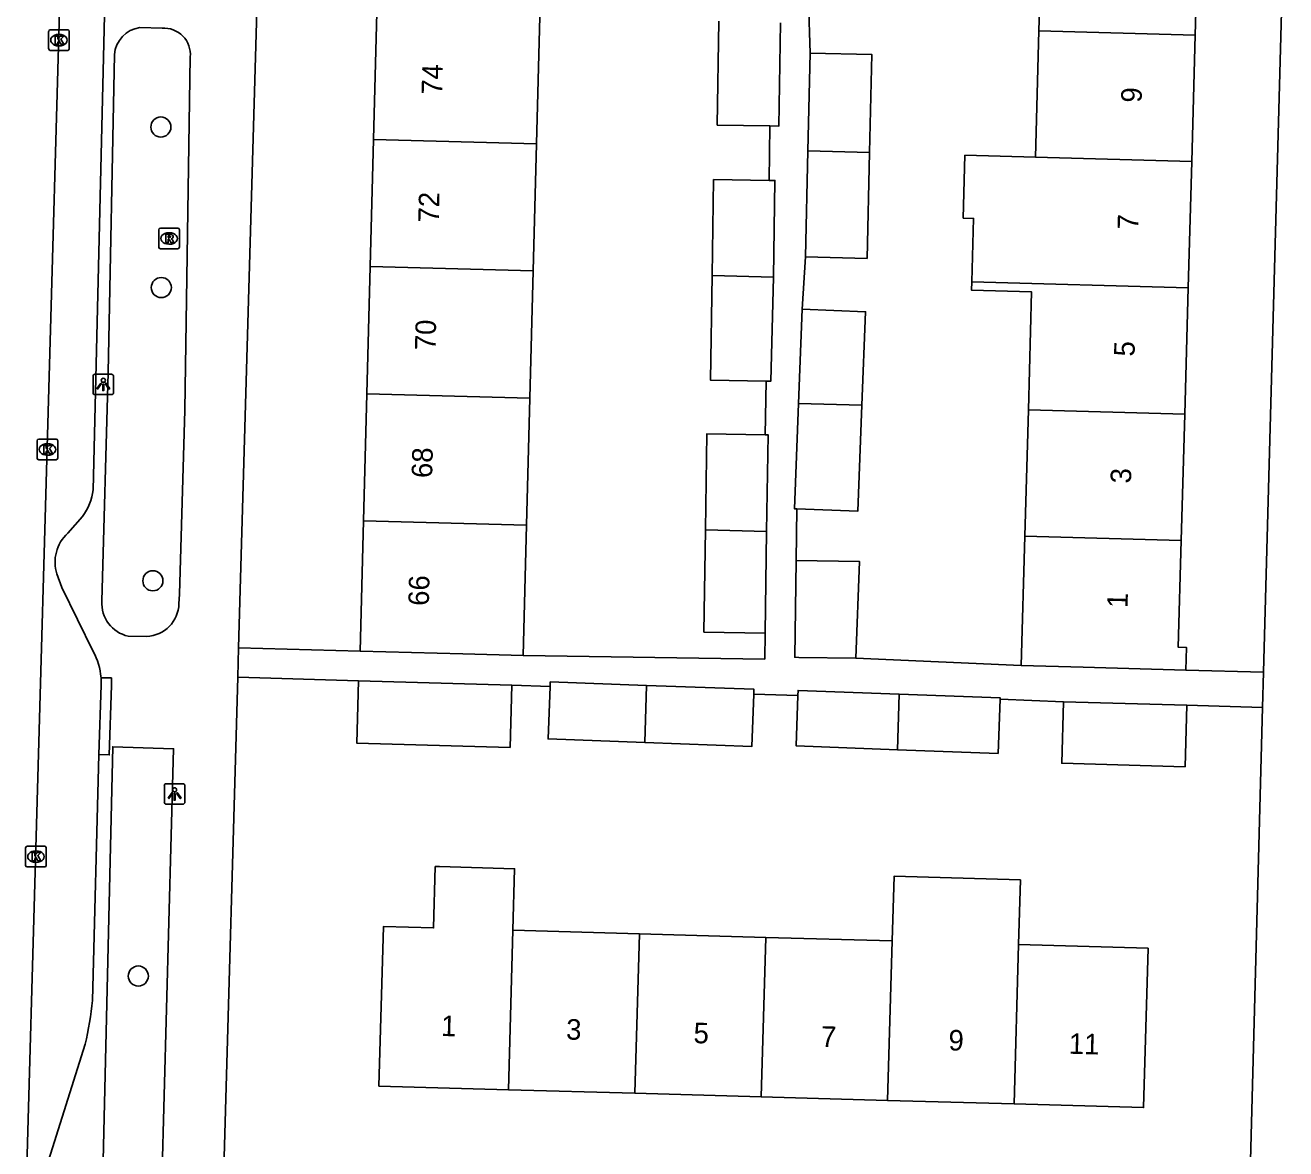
# Model space of a CAD drawing. Extents: x 162026 to 163499, y 387297 to 388169.
# Drawn here: x 162905.4 to 162966.8, y 387943.5 to 387998.1 of the extents above; entities that cross this region are included whole.
import ezdxf

# ---------------------------------------------------------------- set-up
doc = ezdxf.new("R2010")
doc.units = 0
for name, color, linetype in [('IMGEO_Boom', 7, 'Continuous'), ('IMGEO_Fietspad_gesloten', 7, 'Continuous'), ('IMGEO_Kolk', 7, 'Continuous'), ('IMGEO_Lichtpunt', 7, 'Continuous'), ('IMGEO_Pand', 7, 'Continuous'), ('IMGEO_Pand_nummerreeks', 7, 'Continuous'), ('IMGEO_Rioolput', 7, 'Continuous'), ('IMGEO_Voetpad_open', 7, 'Continuous')]:
    doc.layers.add(name, color=color, linetype=linetype)

msp = doc.modelspace()

# ---------------------------------------------------------------- linework, layer by layer
at = {"layer": 'IMGEO_Boom'}
for centre in [(162912.026, 387993.19), (162912.046, 387985.378), (162911.635, 387971.112), (162910.927, 387951.878)]:
    msp.add_circle(centre, 0.489, dxfattribs=at)
at = {"layer": 'IMGEO_Fietspad_gesloten'}
msp.add_lwpolyline([(162905.708, 387939.244), (162905.423, 387939.747), (162907.132, 388000), (162908.764, 388058.137), (162909.394, 388076.512), (162909.458, 388077.274)], dxfattribs=at)
at = {"layer": 'IMGEO_Kolk'}
for p, q in [((162906.639, 387997.918), (162907.491, 387997.918)), ((162906.564, 387996.992), (162906.564, 387997.844)), ((162907.052, 387997.698), (162907.077, 387997.698)), ((162907.565, 387997.844), (162907.565, 387996.992)), ((162907.491, 387996.918), (162906.639, 387996.918)), ((162907.075, 387997.138), (162907.05, 387997.138)), ((162906.006, 387977.075), (162906.006, 387977.927)), ((162906.081, 387978.001), (162906.933, 387978.001)), ((162906.494, 387977.781), (162906.519, 387977.781)), ((162907.007, 387977.927), (162907.007, 387977.075)), ((162906.517, 387977.221), (162906.492, 387977.221)), ((162906.933, 387977.001), (162906.081, 387977.001)), ((162905.443, 387957.264), (162905.443, 387958.116)), ((162905.518, 387958.19), (162906.37, 387958.19)), ((162906.444, 387958.116), (162906.444, 387957.264)), ((162905.954, 387957.41), (162905.929, 387957.41)), ((162905.931, 387957.97), (162905.956, 387957.97)), ((162906.37, 387957.19), (162905.518, 387957.19))]:
    msp.add_line(p, q, dxfattribs=at)
for points in [[(162906.639, 387997.918), (162907.491, 387997.918)], [(162906.564, 387996.992), (162906.564, 387997.844)], [(162906.885, 387997.618), (162907.008, 387997.618), (162907.008, 387997.467), (162907.138, 387997.618), (162907.302, 387997.618), (162907.156, 387997.467), (162907.309, 387997.218), (162907.157, 387997.218), (162907.072, 387997.382), (162907.008, 387997.315), (162907.008, 387997.218), (162906.885, 387997.218), (162906.885, 387997.618)], [(162907.565, 387997.844), (162907.565, 387996.992)], [(162907.491, 387996.918), (162906.639, 387996.918)], [(162906.006, 387977.075), (162906.006, 387977.927)], [(162906.081, 387978.001), (162906.933, 387978.001)], [(162906.327, 387977.701), (162906.45, 387977.701), (162906.45, 387977.55), (162906.58, 387977.701), (162906.744, 387977.701), (162906.598, 387977.55), (162906.751, 387977.301), (162906.599, 387977.301), (162906.514, 387977.465), (162906.45, 387977.398), (162906.45, 387977.301), (162906.327, 387977.301), (162906.327, 387977.701)], [(162907.007, 387977.927), (162907.007, 387977.075)], [(162906.933, 387977.001), (162906.081, 387977.001)], [(162905.443, 387957.264), (162905.443, 387958.116)], [(162905.518, 387958.19), (162906.37, 387958.19)], [(162906.444, 387958.116), (162906.444, 387957.264)], [(162905.764, 387957.89), (162905.887, 387957.89), (162905.887, 387957.739), (162906.017, 387957.89), (162906.181, 387957.89), (162906.035, 387957.739), (162906.188, 387957.49), (162906.036, 387957.49), (162905.951, 387957.654), (162905.887, 387957.587), (162905.887, 387957.49), (162905.764, 387957.49), (162905.764, 387957.89)], [(162906.37, 387957.19), (162905.518, 387957.19)]]:
    msp.add_lwpolyline(points, dxfattribs=at)
for centre, start, end in [((162906.641, 387997.842), 91.55205, 178.44795), ((162906.641, 387997.842), 91.55205, 178.44795), ((162907.489, 387997.842), 1.55205, 88.44795), ((162907.489, 387997.842), 1.55205, 88.44795), ((162906.641, 387996.994), 181.55205, 268.44795), ((162906.641, 387996.994), 181.55205, 268.44795), ((162907.489, 387996.994), 271.55205, 358.44795), ((162907.489, 387996.994), 271.55205, 358.44795), ((162906.083, 387977.925), 91.55205, 178.44795), ((162906.083, 387977.925), 91.55205, 178.44795), ((162906.931, 387977.925), 1.55205, 88.44795), ((162906.931, 387977.925), 1.55205, 88.44795), ((162906.083, 387977.077), 181.55205, 268.44795), ((162906.083, 387977.077), 181.55205, 268.44795), ((162906.931, 387977.077), 271.55205, 358.44795), ((162906.931, 387977.077), 271.55205, 358.44795), ((162905.52, 387958.114), 91.55205, 178.44795), ((162905.52, 387958.114), 91.55205, 178.44795), ((162906.368, 387958.114), 1.55205, 88.44795), ((162906.368, 387958.114), 1.55205, 88.44795), ((162905.52, 387957.266), 181.55205, 268.44795), ((162905.52, 387957.266), 181.55205, 268.44795), ((162906.368, 387957.266), 271.55205, 358.44795), ((162906.368, 387957.266), 271.55205, 358.44795)]:
    msp.add_arc(centre, 0.0765, start, end, dxfattribs=at)
for centre, major_axis, ratio, start_param, end_param in [((162907.051, 387997.418), (-0.387, 0.002), 0.722429, 4.712389, 7.853982), ((162907.076, 387997.418), (-0.39, 0.002), 0.717154, 1.570796, 4.712389), ((162906.493, 387977.501), (-0.387, 0.002), 0.722429, 4.712389, 7.853982), ((162906.518, 387977.501), (-0.39, 0.002), 0.717154, 1.570796, 4.712389), ((162905.93, 387957.69), (-0.387, 0.002), 0.722429, 4.712389, 7.853982), ((162905.955, 387957.69), (-0.39, 0.002), 0.717154, 1.570796, 4.712389)]:
    msp.add_ellipse(centre, major_axis=major_axis, ratio=ratio, start_param=start_param, end_param=end_param, dxfattribs=at)
at = {"layer": 'IMGEO_Lichtpunt'}
for p, q in [((162908.724, 387981.069), (162908.724, 387980.262)), ((162908.724, 387981.069), (162908.724, 387980.262)), ((162909.626, 387981.164), (162908.818, 387981.164)), ((162909.626, 387981.164), (162908.818, 387981.164)), ((162909.72, 387980.262), (162909.72, 387981.069)), ((162909.72, 387980.262), (162909.72, 387981.069)), ((162908.818, 387980.168), (162909.626, 387980.168)), ((162908.818, 387980.168), (162909.626, 387980.168)), ((162912.194, 387961.142), (162912.194, 387960.335)), ((162912.194, 387961.142), (162912.194, 387960.335)), ((162913.096, 387961.237), (162912.288, 387961.237)), ((162913.096, 387961.237), (162912.288, 387961.237)), ((162913.19, 387960.335), (162913.19, 387961.142)), ((162913.19, 387960.335), (162913.19, 387961.142)), ((162912.288, 387960.241), (162913.096, 387960.241)), ((162912.288, 387960.241), (162913.096, 387960.241))]:
    msp.add_line(p, q, dxfattribs=at)
for points in [[(162909.098, 387980.733), (162909.137, 387980.705), (162908.949, 387980.443), (162908.911, 387980.47), (162909.098, 387980.733)], [(162909.31, 387980.705), (162909.348, 387980.732), (162909.535, 387980.47), (162909.496, 387980.442), (162909.31, 387980.705)], [(162909.2, 387980.685), (162909.247, 387980.685), (162909.247, 387980.363), (162909.2, 387980.363), (162909.2, 387980.685)], [(162912.568, 387960.806), (162912.607, 387960.778), (162912.419, 387960.516), (162912.381, 387960.543), (162912.568, 387960.806)], [(162912.67, 387960.758), (162912.717, 387960.758), (162912.717, 387960.436), (162912.67, 387960.436), (162912.67, 387960.758)], [(162912.78, 387960.778), (162912.818, 387960.805), (162913.005, 387960.543), (162912.966, 387960.515), (162912.78, 387960.778)]]:
    msp.add_lwpolyline(points, dxfattribs=at)
for centre in [(162909.223, 387980.867), (162912.693, 387960.94)]:
    msp.add_circle(centre, 0.0994, dxfattribs=at)
for centre, start, end in [((162908.818, 387981.069), 90, 180), ((162908.818, 387981.069), 90, 180), ((162909.626, 387981.069), 0, 90), ((162909.626, 387981.069), 0, 90), ((162908.818, 387980.262), 180, 270), ((162908.818, 387980.262), 180, 270), ((162909.626, 387980.262), 270, 0), ((162909.626, 387980.262), 270, 360), ((162912.288, 387961.142), 90, 180), ((162912.288, 387961.142), 90, 180), ((162913.096, 387961.142), 0, 90), ((162913.096, 387961.142), 0, 90), ((162912.288, 387960.335), 180, 270), ((162912.288, 387960.335), 180, 270), ((162913.096, 387960.335), 270, 0), ((162913.096, 387960.335), 270, 360)]:
    msp.add_arc(centre, 0.0946, start, end, dxfattribs=at)
at = {"layer": 'IMGEO_Pand'}
for points in [[(162954.926, 388004.022), (162954.815, 388000), (162954.756, 387997.872)], [(162962.535, 388003.811), (162962.429, 388000), (162962.364, 387997.66)], [(162922.531, 387998.77), (162922.37, 387992.583)], [(162930.467, 387998.564), (162930.306, 387992.377)], [(162941.661, 387993.245), (162939.099, 387993.283), (162939.173, 387998.338)], [(162941.661, 387993.245), (162942.103, 387993.239), (162942.177, 387998.26)], [(162954.756, 387997.872), (162954.585, 387991.725)], [(162962.364, 387997.66), (162954.756, 387997.872)], [(162962.193, 387991.513), (162962.364, 387997.66)], [(162943.622, 387996.783), (162943.512, 387992.034)], [(162946.517, 387991.95), (162946.627, 387996.714), (162943.622, 387996.783)], [(162922.37, 387992.583), (162922.21, 387986.396)], [(162930.306, 387992.377), (162922.37, 387992.583)], [(162930.306, 387992.377), (162930.146, 387986.19)], [(162943.512, 387992.034), (162943.392, 387986.868)], [(162943.392, 387986.868), (162946.397, 387986.798), (162946.517, 387991.95)], [(162946.517, 387991.95), (162943.512, 387992.034)], [(162954.585, 387991.725), (162951.158, 387991.821), (162951.072, 387988.76), (162951.574, 387988.746), (162951.489, 387985.661)], [(162962.193, 387991.513), (162954.585, 387991.725)], [(162962.023, 387985.367), (162962.193, 387991.513)], [(162938.852, 387985.964), (162938.921, 387990.636), (162941.621, 387990.596)], [(162941.837, 387985.886), (162941.907, 387990.592), (162941.621, 387990.596)], [(162922.049, 387980.209), (162922.21, 387986.396)], [(162922.21, 387986.396), (162930.146, 387986.19)], [(162930.146, 387986.19), (162929.985, 387980.003)], [(162941.478, 387980.825), (162938.777, 387980.865), (162938.852, 387985.964)], [(162938.852, 387985.964), (162941.837, 387985.886)], [(162941.478, 387980.825), (162941.706, 387980.822), (162941.837, 387985.886)], [(162951.489, 387985.661), (162951.477, 387985.25), (162954.403, 387985.169), (162954.244, 387979.432)], [(162962.023, 387985.367), (162951.489, 387985.661)], [(162961.852, 387979.22), (162962.023, 387985.367)], [(162943.236, 387984.322), (162943.056, 387979.744)], [(162946.142, 387979.658), (162946.321, 387984.2), (162943.236, 387984.322)], [(162922.049, 387980.209), (162921.889, 387974.022)], [(162929.985, 387980.003), (162922.049, 387980.209)], [(162929.985, 387980.003), (162929.824, 387973.816)], [(162943.056, 387979.744), (162942.854, 387974.615), (162942.982, 387974.61)], [(162942.982, 387974.61), (162945.938, 387974.493), (162946.142, 387979.658)], [(162946.142, 387979.658), (162943.056, 387979.744)], [(162954.244, 387979.432), (162954.073, 387973.286)], [(162954.244, 387979.432), (162961.852, 387979.22)], [(162961.852, 387979.22), (162961.681, 387973.074)], [(162938.53, 387973.59), (162938.599, 387978.262), (162941.44, 387978.22)], [(162941.504, 387973.513), (162941.574, 387978.218), (162941.44, 387978.22)], [(162921.889, 387974.022), (162921.724, 387967.685)], [(162921.889, 387974.022), (162929.824, 387973.816)], [(162929.824, 387973.816), (162929.66, 387967.479)], [(162941.431, 387968.57), (162938.457, 387968.613), (162938.53, 387973.59)], [(162938.53, 387973.59), (162941.504, 387973.513)], [(162941.431, 387968.57), (162941.504, 387973.513)], [(162954.073, 387973.286), (162953.898, 387966.99)], [(162961.681, 387973.074), (162954.073, 387973.286)], [(162961.913, 387966.767), (162961.943, 387967.863), (162961.537, 387967.875), (162961.681, 387973.074)], [(162942.945, 387972.099), (162942.875, 387967.387), (162943.076, 387967.384), (162945.843, 387967.344)], [(162945.843, 387967.344), (162946.021, 387972.054), (162942.945, 387972.099)], [(162921.724, 387967.685), (162926.723, 387967.555), (162929.66, 387967.479)], [(162953.898, 387966.99), (162956.915, 387966.906), (162961.913, 387966.767)], [(162921.644, 387966.247), (162921.558, 387963.217), (162929.023, 387963.003), (162929.11, 387966.033)], [(162929.11, 387966.033), (162921.644, 387966.247)], [(162935.653, 387966.02), (162930.973, 387966.187), (162930.964, 387965.963)], [(162935.653, 387966.02), (162935.574, 387963.241)], [(162940.875, 387965.588), (162940.884, 387965.833), (162935.653, 387966.02)], [(162930.964, 387965.963), (162930.868, 387963.42), (162935.574, 387963.241)], [(162935.574, 387963.241), (162940.779, 387963.044), (162940.875, 387965.588)], [(162943.029, 387965.537), (162942.941, 387963.08), (162947.879, 387962.892)], [(162947.956, 387965.599), (162943.037, 387965.775), (162943.029, 387965.537)], [(162947.956, 387965.599), (162947.879, 387962.892)], [(162952.863, 387965.345), (162952.866, 387965.423), (162947.956, 387965.599)], [(162947.879, 387962.892), (162952.769, 387962.707), (162952.863, 387965.345)], [(162955.957, 387965.228), (162955.871, 387962.23), (162961.868, 387962.058), (162961.954, 387965.056)], [(162961.954, 387965.056), (162955.957, 387965.228)], [(162929.157, 387954.107), (162929.242, 387957.098), (162925.578, 387957.202), (162925.38, 387957.208), (162925.295, 387954.216), (162922.856, 387954.285), (162922.636, 387946.527), (162928.937, 387946.349)], [(162953.767, 387953.41), (162953.856, 387956.557), (162947.704, 387956.731), (162947.615, 387953.584)], [(162929.157, 387954.107), (162928.937, 387946.349)], [(162935.31, 387953.933), (162929.157, 387954.107)], [(162935.09, 387946.175), (162935.31, 387953.933)], [(162941.462, 387953.759), (162935.31, 387953.933)], [(162941.462, 387953.759), (162941.242, 387946.001)], [(162947.615, 387953.584), (162941.462, 387953.759)], [(162947.395, 387945.826), (162947.615, 387953.584)], [(162953.547, 387945.652), (162959.851, 387945.474), (162960.07, 387953.232), (162953.767, 387953.41)], [(162953.767, 387953.41), (162953.547, 387945.652)], [(162928.937, 387946.349), (162935.09, 387946.175)], [(162935.09, 387946.175), (162941.242, 387946.001)], [(162941.242, 387946.001), (162947.395, 387945.826)], [(162947.395, 387945.826), (162953.547, 387945.652)]]:
    msp.add_lwpolyline(points, dxfattribs=at)
at = {"layer": 'IMGEO_Rioolput'}
for p, q in [((162911.927, 387987.343), (162911.927, 387988.195)), ((162912.002, 387988.269), (162912.854, 387988.269)), ((162912.928, 387988.195), (162912.928, 387987.343)), ((162912.438, 387987.489), (162912.413, 387987.489)), ((162912.415, 387988.049), (162912.44, 387988.049)), ((162912.854, 387987.269), (162912.002, 387987.269))]:
    msp.add_line(p, q, dxfattribs=at)
for points in [[(162911.927, 387987.343), (162911.927, 387988.195)], [(162912.002, 387988.269), (162912.854, 387988.269)], [(162912.928, 387988.195), (162912.928, 387987.343)], [(162912.516, 387987.967), (162912.264, 387987.969), (162912.264, 387987.569)], [(162912.264, 387987.569), (162912.388, 387987.569), (162912.388, 387987.731), (162912.399, 387987.731)], [(162912.442, 387987.888), (162912.388, 387987.888), (162912.388, 387987.807)], [(162912.388, 387987.807), (162912.44, 387987.807)], [(162912.446, 387987.702), (162912.517, 387987.569), (162912.657, 387987.569), (162912.592, 387987.695)], [(162912.854, 387987.269), (162912.002, 387987.269)]]:
    msp.add_lwpolyline(points, dxfattribs=at)
for centre, radius, start, end in [((162912.004, 387988.193), 0.0765, 91.55205, 178.44795), ((162912.004, 387988.193), 0.0765, 91.55205, 178.44795), ((162912.852, 387988.193), 0.0765, 1.55205, 88.44795), ((162912.852, 387988.193), 0.0765, 1.55205, 88.44795), ((162912.398, 387987.678), 0.0533, 26.02933, 88.69889), ((162912.424, 387987.996), 0.19, 274.7715, 282.96867), ((162912.448, 387987.792), 0.0964, 77.00612, 93.18647), ((162912.462, 387987.849), 0.0378, 276.66336, 79.67722), ((162912.515, 387987.857), 0.109, 350.36119, 89.41601), ((162912.513, 387987.857), 0.112, 277.58423, 350.98172), ((162912.497, 387987.642), 0.108, 29.51342, 73.79051), ((162912.004, 387987.345), 0.0765, 181.55205, 268.44795), ((162912.004, 387987.345), 0.0765, 181.55205, 268.44795), ((162912.852, 387987.345), 0.0765, 271.55205, 358.44795), ((162912.852, 387987.345), 0.0765, 271.55205, 358.44795)]:
    msp.add_arc(centre, radius, start, end, dxfattribs=at)
for centre, major_axis, ratio, start_param, end_param in [((162912.414, 387987.769), (-0.387, 0.002), 0.722429, 4.712389, 7.853982), ((162912.439, 387987.769), (-0.39, 0.002), 0.717154, 1.570796, 4.712389)]:
    msp.add_ellipse(centre, major_axis=major_axis, ratio=ratio, start_param=start_param, end_param=end_param, dxfattribs=at)
at = {"layer": 'IMGEO_Voetpad_open'}
for points in [[(162911.403, 388073.627), (162911.347, 388070.968), (162909.699, 388013.338), (162909.319, 388000), (162908.724, 387975.533)], [(162915.809, 387967.853), (162916.722, 388000), (162917.682, 388030.032)], [(162969.04, 388025.243), (162968.528, 388024.44), (162968.089, 388023.595), (162967.728, 388022.714), (162967.446, 388021.805), (162967.248, 388020.874), (162967.133, 388019.929), (162967.103, 388018.977), (162967.115, 388018.588), (162966.592, 388000), (162965.691, 387966.665)], [(162943.54, 387999.317), (162943.622, 387996.783)], [(162911.002, 387998.029), (162912.084, 387998)], [(162909.155, 387970.124), (162909.457, 387981.242), (162909.768, 387996.72)], [(162913.457, 387996.598), (162913.19, 387979.417), (162912.938, 387970.466), (162912.905, 387969.997)], [(162941.621, 387990.596), (162941.661, 387993.245)], [(162943.392, 387986.868), (162943.236, 387984.322)], [(162941.44, 387978.22), (162941.478, 387980.825)], [(162942.982, 387974.61), (162942.945, 387972.099)], [(162908.211, 387974.246), (162907.492, 387973.424)], [(162906.966, 387971.442), (162907.208, 387970.785), (162908.728, 387967.668)], [(162929.66, 387967.479), (162941.412, 387967.299), (162941.431, 387968.57)], [(162911.337, 387968.402), (162910.435, 387968.415)], [(162915.768, 387966.414), (162915.809, 387967.853)], [(162915.809, 387967.853), (162921.724, 387967.685)], [(162945.843, 387967.344), (162953.898, 387966.99)], [(162961.913, 387966.767), (162965.691, 387966.665)], [(162965.691, 387966.665), (162965.645, 387964.95)], [(162909.124, 387966.039), (162909.013, 387962.653)], [(162909.624, 387966.023), (162909.513, 387962.637), (162909.013, 387962.653)], [(162909.113, 387966.396), (162909.615, 387966.385)], [(162915.105, 387943.07), (162915.768, 387966.414)], [(162921.644, 387966.247), (162915.768, 387966.414)], [(162930.964, 387965.963), (162929.11, 387966.033)], [(162943.029, 387965.537), (162940.875, 387965.588)], [(162955.957, 387965.228), (162952.863, 387965.345)], [(162965.645, 387964.95), (162961.954, 387965.056)], [(162965.645, 387964.95), (162965.032, 387942.282), (162965.024, 387942.134), (162964.993, 387941.883)], [(162909.173, 387940.833), (162909.68, 387963.039), (162912.646, 387962.941), (162912.071, 387941.851)], [(162909.013, 387962.653), (162908.698, 387950.693)], [(162908.347, 387948.561), (162906.012, 387941.156), (162905.813, 387940.162)]]:
    msp.add_lwpolyline(points, dxfattribs=at)
for centre, radius, start, end in [((162911.193, 387996.613), 1.429, 97.66974, 175.7089), ((162912.17, 387996.711), 1.292, 354.97948, 93.82303), ((162906.043, 387975.856), 2.7, 323.40294, 353.13247), ((162908.774, 387972.023), 1.899, 132.46032, 197.81363), ((162910.793, 387970.017), 1.641, 176.25283, 257.41183), ((162911.262, 387970.044), 1.644, 272.61154, 358.36661), ((162905.868, 387966.108), 3.258, 5.07097, 28.60832), ((162905.589, 387966.109), 3.535, 358.86946, 4.66026), ((162905.867, 387966.111), 3.758, 358.66303, 4.18535), ((162889.267, 387952.797), 19.544, 347.48226, 353.81978)]:
    msp.add_arc(centre, radius, start, end, dxfattribs=at)

# ---------------------------------------------------------------- texts
at = {"layer": 'IMGEO_Pand_nummerreeks'}
for s, rotation, p in [('74', 88.51103, (162925.709, 387994.75)), ('9', 88.4095, (162959.751, 387994.366)), ('72', 88.51103, (162925.547, 387988.53)), ('7', 88.4095, (162959.58, 387988.19)), ('70', 88.51103, (162925.386, 387982.319)), ('5', 88.4095, (162959.408, 387982.014)), ('68', 88.51103, (162925.224, 387976.102)), ('3', 88.4095, (162959.237, 387975.837)), ('66', 88.51103, (162925.063, 387969.882)), ('1', 88.4095, (162959.068, 387969.775)), ('1', 358.37925, (162925.647, 387948.963)), ('3', 358.37925, (162931.736, 387948.791)), ('5', 358.37925, (162937.938, 387948.615)), ('7', 358.37925, (162944.141, 387948.44)), ('9', 358.37853, (162950.344, 387948.264)), ('11', 358.37925, (162956.2, 387948.099))]:
    msp.add_text(s, height=1, rotation=rotation, dxfattribs=at).set_placement(p)

doc.saveas('drawing.dxf')
